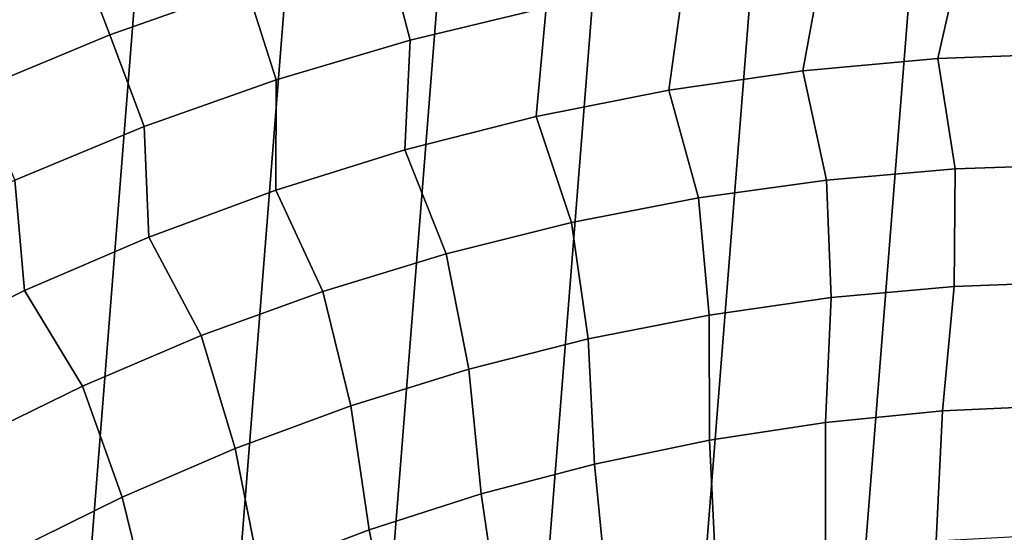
# Model space of a CAD drawing. Header units: metres. Extents: x -167 to 28, y -27 to 27.
# Tile 277 of 303: x -9.56 to -0.87, y 18.44 to 22.97. Entities that reach past the tile are written whole.
import ezdxf

# ---------------------------------------------------------------- set-up
doc = ezdxf.new("R2010")
doc.units = ezdxf.units.M
doc.layers.add('solid_12_065_021_XXX', color=7, linetype='CONTINUOUS')

msp = doc.modelspace()

# ---------------------------------------------------------------- linework, layer by layer
at = {"layer": 'solid_12_065_021_XXX'}
for points in [[(-6.976521, -25.666178, 0.2), (-2.851502, 26.444155, 0.2), (-1.438912, 26.558498, 0.2), (-5.599999, -26.00124, 0.2)], [(-5.599999, -26.00124, 0.2), (-1.438912, 26.558498, 0.2), (-0.022623, 26.597439, 0.2), (-4.207098, -26.262609, 0.2)], [(-4.207098, -26.262609, 0.2), (-0.022623, 26.597439, 0.2), (1.392003, 26.561003, 0.2), (-2.802653, -26.449375, 0.2)], [(2.802653, 26.449375, 0.2), (-1.392003, -26.561003, 0.2), (-2.802653, -26.449375, 0.2), (1.392003, 26.561003, 0.2)], [(-8.333064, -25.258354, 0.2), (-4.255505, 26.254814, 0.2), (-2.851502, 26.444155, 0.2), (-6.976521, -25.666178, 0.2)], [(4.207098, 26.262609, 0.2), (0.022623, -26.597439, 0.2), (-1.392003, -26.561003, 0.2), (2.802653, 26.449375, 0.2)], [(-9.666076, -24.778851, 0.2), (-5.647253, 25.991018, 0.2), (-4.255505, 26.254814, 0.2), (-8.333064, -25.258354, 0.2)], [(-10.971596, -24.229086, 0.2), (-7.02309, 25.653473, 0.2), (-5.647253, 25.991018, 0.2), (-9.666076, -24.778851, 0.2)], [(-12.24579, -23.610701, 0.2), (-8.378925, 25.243179, 0.2), (-7.02309, 25.653473, 0.2), (-10.971596, -24.229086, 0.2)], [(-13.485169, -22.925415, 0.2), (-9.71078, 24.761368, 0.2), (-8.378925, 25.243179, 0.2), (-12.24579, -23.610701, 0.2)], [(-7.805598, 24.023161, 130.388458), (-9.052176, 23.581724, 130.388458), (-8.76507, 22.833788, 131.643692), (-7.558029, 23.261223, 131.643692)], [(-5.085166, 23.923824, 131.643692), (-6.330273, 23.624901, 131.643692), (-6.113256, 22.78912, 132.856903), (-4.912, 23.077871, 132.856903)], [(-9.052176, 23.581724, 130.388458), (-10.273942, 23.075651, 130.388458), (-9.948086, 22.343765, 131.643692), (-8.76507, 22.833788, 131.643692)], [(-6.330273, 23.624901, 131.643692), (-7.558029, 23.261223, 131.643692), (-7.29775, 22.437885, 132.856903), (-6.113256, 22.78912, 132.856903)], [(-0.005737, 23.594826, 132.856903), (-1.240778, 23.56218, 132.856903), (-1.453808, 22.624575, 134.024979), (-0.259101, 22.669754, 134.024979)], [(-1.240778, 23.56218, 132.856903), (-2.472417, 23.464931, 132.856903), (-2.644473, 22.516476, 134.024979), (-1.453808, 22.624575, 134.024979)], [(-2.472417, 23.464931, 132.856903), (-3.697277, 23.303347, 132.856903), (-3.827783, 22.34576, 134.024979), (-2.644473, 22.516476, 134.024979)], [(-3.697277, 23.303347, 132.856903), (-4.912, 23.077871, 132.856903), (-5.000448, 22.112902, 134.024979), (-3.827783, 22.34576, 134.024979)], [(-7.558029, 23.261223, 131.643692), (-8.76507, 22.833788, 131.643692), (-8.462235, 22.025131, 132.856903), (-7.29775, 22.437885, 132.856903)], [(-4.912, 23.077871, 132.856903), (-6.113256, 22.78912, 132.856903), (-6.159208, 21.818548, 134.024979), (-5.000448, 22.112902, 134.024979)], [(-8.76507, 22.833788, 131.643692), (-9.948086, 22.343765, 131.643692), (-9.603518, 21.551991, 132.856903), (-8.462235, 22.025131, 132.856903)], [(-6.113256, 22.78912, 132.856903), (-7.29775, 22.437885, 132.856903), (-7.300838, 21.46352, 134.024979), (-6.159208, 21.818548, 134.024979)], [(-2.644473, 22.516476, 134.024979), (-2.437352, 21.552496, 135.144974), (-1.300703, 21.650841, 135.144974), (-1.453808, 22.624575, 134.024979)], [(-1.453808, 22.624575, 134.024979), (-1.300703, 21.650841, 135.144974), (-0.160454, 21.689283, 135.144974), (-0.259101, 22.669754, 134.024979)], [(-7.29775, 22.437885, 132.856903), (-8.462235, 22.025131, 132.856903), (-8.422166, 21.048801, 134.024979), (-7.300838, 21.46352, 134.024979)], [(-3.827783, 22.34576, 134.024979), (-3.567258, 21.394518, 135.144974), (-2.437352, 21.552496, 135.144974), (-2.644473, 22.516476, 134.024979)], [(-5.000448, 22.112902, 134.024979), (-4.687294, 21.177347, 135.144974), (-3.567258, 21.394518, 135.144974), (-3.827783, 22.34576, 134.024979)], [(-6.159208, 21.818548, 134.024979), (-5.794362, 20.901581, 135.144974), (-4.687294, 21.177347, 135.144974), (-5.000448, 22.112902, 134.024979)], [(-8.462235, 22.025131, 132.856903), (-9.603518, 21.551991, 132.856903), (-9.520072, 20.575546, 134.024979), (-8.422166, 21.048801, 134.024979)], [(-7.300838, 21.46352, 134.024979), (-6.885397, 20.567986, 135.144974), (-5.794362, 20.901581, 135.144974), (-6.159208, 21.818548, 134.024979)], [(-1.300703, 21.650841, 135.144974), (-2.437352, 21.552496, 135.144974), (-2.395085, 20.513905, 136.214035), (-1.310775, 20.611614, 136.214035)], [(-0.160454, 21.689283, 135.144974), (-1.300703, 21.650841, 135.144974), (-1.310775, 20.611614, 136.214035), (-0.222823, 20.652048, 136.214035)], [(-9.603518, 21.551991, 132.856903), (-10.718472, 21.019758, 132.856903), (-10.591503, 20.045073, 134.024979), (-9.520072, 20.575546, 134.024979)], [(-2.437352, 21.552496, 135.144974), (-3.567258, 21.394518, 135.144974), (-3.472739, 20.359196, 136.214035), (-2.395085, 20.513905, 136.214035)], [(-8.422166, 21.048801, 134.024979), (-7.957382, 20.177483, 135.144974), (-6.885397, 20.567986, 135.144974), (-7.300838, 21.46352, 134.024979)], [(-3.567258, 21.394518, 135.144974), (-4.687294, 21.177347, 135.144974), (-4.540744, 20.147913, 136.214035), (-3.472739, 20.359196, 136.214035)], [(-4.687294, 21.177347, 135.144974), (-5.794362, 20.901581, 135.144974), (-5.596131, 19.880646, 136.214035), (-4.540744, 20.147913, 136.214035)], [(-9.520072, 20.575546, 134.024979), (-9.00735, 19.731152, 135.144974), (-7.957382, 20.177483, 135.144974), (-8.422166, 21.048801, 134.024979)], [(-5.794362, 20.901581, 135.144974), (-6.885397, 20.567986, 135.144974), (-6.635969, 19.558136, 136.214035), (-5.596131, 19.880646, 136.214035)], [(-2.444855, 19.410633, 137.229401), (-1.413085, 19.512897, 137.229401), (-1.310775, 20.611614, 136.214035), (-2.395085, 20.513905, 136.214035)], [(-1.413085, 19.512897, 137.229401), (-0.377345, 19.560358, 137.229401), (-0.222823, 20.652048, 136.214035), (-1.310775, 20.611614, 136.214035)], [(-10.591503, 20.045073, 134.024979), (-10.032397, 19.23023, 135.144974), (-9.00735, 19.731152, 135.144974), (-9.520072, 20.575546, 134.024979)], [(-6.885397, 20.567986, 135.144974), (-7.957382, 20.177483, 135.144974), (-7.657367, 19.181278, 136.214035), (-6.635969, 19.558136, 136.214035)], [(-3.469759, 19.253851, 137.229401), (-2.444855, 19.410633, 137.229401), (-2.395085, 20.513905, 136.214035), (-3.472739, 20.359196, 136.214035)], [(-4.484917, 19.042992, 137.229401), (-3.469759, 19.253851, 137.229401), (-3.472739, 20.359196, 136.214035), (-4.540744, 20.147913, 136.214035)], [(-7.957382, 20.177483, 135.144974), (-9.00735, 19.731152, 135.144974), (-8.657487, 18.751123, 136.214035), (-7.657367, 19.181278, 136.214035)], [(-5.487479, 18.778646, 137.229401), (-4.484917, 19.042992, 137.229401), (-4.540744, 20.147913, 136.214035), (-5.596131, 19.880646, 136.214035)], [(-6.474629, 18.461559, 137.229401), (-5.487479, 18.778646, 137.229401), (-5.596131, 19.880646, 136.214035), (-6.635969, 19.558136, 136.214035)], [(-9.00735, 19.731152, 135.144974), (-10.032397, 19.23023, 135.144974), (-9.633551, 18.268866, 136.214035), (-8.657487, 18.751123, 136.214035)], [(-7.443594, 18.092621, 137.229401), (-6.474629, 18.461559, 137.229401), (-6.635969, 19.558136, 136.214035), (-7.657367, 19.181278, 136.214035)], [(-2.445071, 18.261938, 138.188522), (-1.469678, 18.366186, 138.188522), (-1.413085, 19.512897, 137.229401), (-2.444855, 19.410633, 137.229401)], [(-1.469678, 18.366186, 138.188522), (-0.490118, 18.418375, 138.188522), (-0.377345, 19.560358, 137.229401), (-1.413085, 19.512897, 137.229401)], [(-3.413534, 18.105927, 138.188522), (-2.445071, 18.261938, 138.188522), (-2.444855, 19.410633, 137.229401), (-3.469759, 19.253851, 137.229401)], [(-4.372321, 17.898592, 138.188522), (-3.413534, 18.105927, 138.188522), (-3.469759, 19.253851, 137.229401), (-4.484917, 19.042992, 137.229401)], [(-8.391651, 17.672867, 137.229401), (-7.443594, 18.092621, 137.229401), (-7.657367, 19.181278, 136.214035), (-8.657487, 18.751123, 136.214035)], [(-5.318715, 17.640522, 138.188522), (-4.372321, 17.898592, 138.188522), (-4.484917, 19.042992, 137.229401), (-5.487479, 18.778646, 137.229401)], [(-9.31614, 17.203474, 137.229401), (-8.391651, 17.672867, 137.229401), (-8.657487, 18.751123, 136.214035), (-9.633551, 18.268866, 136.214035)], [(-6.250032, 17.332451, 138.188522), (-5.318715, 17.640522, 138.188522), (-5.487479, 18.778646, 137.229401), (-6.474629, 18.461559, 137.229401)], [(-7.163633, 16.97525, 138.188522), (-6.250032, 17.332451, 138.188522), (-6.474629, 18.461559, 137.229401), (-7.443594, 18.092621, 137.229401)]]:
    msp.add_3dface(points, dxfattribs=at)

doc.saveas('drawing.dxf')
